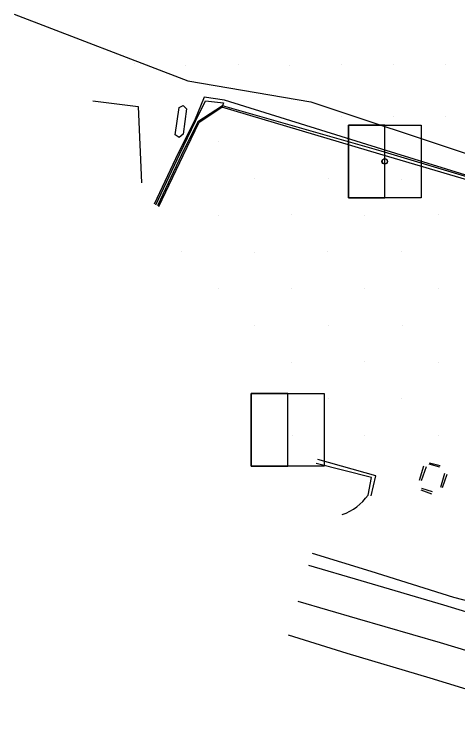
# Model space of a CAD drawing. Extents: x 1602514 to 1609837, y 863887 to 871157.
# Drawn here: x 1603881.3 to 1604009.5, y 867432.6 to 867636.3 of the extents above; entities that cross this region are included whole.
import ezdxf

# ---------------------------------------------------------------- set-up
doc = ezdxf.new("R2010")
doc.units = 0
for name, color, linetype in [('Survey-Buildings', 7, 'Continuous'), ('Survey-Centerline', 7, 'Continuous'), ('Survey-Curbs', 7, 'Continuous'), ('Survey-Edge of pavement', 7, 'Continuous'), ('Survey-Private survey', 7, 'Continuous'), ('Survey-Ridge Lines', 7, 'Continuous'), ('Survey-Shoulders', 7, 'Continuous'), ('Survey-Spot dirt', 7, 'Continuous'), ('Survey-Vegetation trees', 7, 'Continuous'), ('Survey-Walls', 7, 'Continuous'), ('Utility-Pole', 7, 'Continuous')]:
    doc.layers.add(name, color=color, linetype=linetype)

msp = doc.modelspace()

# ---------------------------------------------------------------- linework, layer by layer
at = {"layer": 'Survey-Buildings'}
msp.add_lwpolyline([(1603904.06, 867611.24), (1603917.17, 867609.62), (1603918.13, 867587.6)], dxfattribs=at)
msp.add_lwpolyline([(1603904.06, 867611.24), (1603917.17, 867609.62), (1603918.13, 867587.6)], dxfattribs=at)
at = {"layer": 'Survey-Centerline'}
msp.add_lwpolyline([(1604076.17, 867432.53), (1604052.33, 867440.07), (1604028.41, 867447.36), (1604004.49, 867454.66), (1603980.47, 867461.58), (1603963.41, 867466.58)], dxfattribs=at)
msp.add_lwpolyline([(1604076.17, 867432.53), (1604052.33, 867440.07), (1604028.41, 867447.36), (1604004.49, 867454.66), (1603980.47, 867461.58), (1603963.41, 867466.58)], dxfattribs=at)
at = {"layer": 'Survey-Curbs'}
for p, q in [((1604001.3, 867506.69), (1604004.43, 867505.89)), ((1604001.3, 867506.69), (1604004.43, 867505.89)), ((1603999.6, 867505.71), (1603998.33, 867501.59)), ((1603999.6, 867505.71), (1603998.33, 867501.59)), ((1604000.35, 867505.46), (1603998.9, 867501.41)), ((1604000.35, 867505.46), (1603998.9, 867501.41)), ((1604004.28, 867505.4), (1604001.18, 867506.3)), ((1604004.28, 867505.4), (1604001.18, 867506.3)), ((1604004.6, 867499.65), (1604005.78, 867503.64)), ((1604004.6, 867499.65), (1604005.78, 867503.64)), ((1604005.11, 867499.49), (1604006.44, 867503.41)), ((1604005.11, 867499.49), (1604006.44, 867503.41)), ((1603998.85, 867498.86), (1604001.87, 867497.71)), ((1603998.85, 867498.86), (1604001.87, 867497.71)), ((1603999, 867499.35), (1604002.06, 867498.32)), ((1603999, 867499.35), (1604002.06, 867498.32))]:
    msp.add_line(p, q, dxfattribs=at)
for points in [[(1604019.47, 867585.84), (1604019.12, 867587.16), (1603987.37, 867596.76), (1603941.48, 867609.84), (1603941.32, 867609.45)], [(1604019.47, 867585.84), (1604019.12, 867587.16), (1603987.37, 867596.76), (1603941.48, 867609.84), (1603941.32, 867609.45)], [(1604019.47, 867585.84), (1604018.9, 867586.37), (1603987.01, 867595.85), (1603941.32, 867609.45)], [(1604019.47, 867585.84), (1604018.9, 867586.37), (1603987.01, 867595.85), (1603941.32, 867609.45)], [(1603983.61, 867497.35), (1603984.59, 867502.45), (1603968.59, 867506.47)], [(1603983.61, 867497.35), (1603984.59, 867502.45), (1603968.59, 867506.47)], [(1603984.45, 867497.15), (1603985.85, 867502.94), (1603969.02, 867507.63)], [(1603984.45, 867497.15), (1603985.85, 867502.94), (1603969.02, 867507.63)]]:
    msp.add_lwpolyline(points, dxfattribs=at)
msp.add_arc((1603970.68, 867506.64), 15.92, 289.9585, 324.2972, dxfattribs=at)
msp.add_arc((1603970.68, 867506.64), 15.92, 289.9585, 324.2972, dxfattribs=at)
at = {"layer": 'Survey-Edge of pavement'}
for points in [[(1603923.09, 867580.77), (1603930.12, 867595.48), (1603934.77, 867605.06), (1603941.32, 867609.45)], [(1603923.09, 867580.77), (1603930.12, 867595.48), (1603934.77, 867605.06), (1603941.32, 867609.45)], [(1604454.52, 867197.98), (1604435.91, 867214.78), (1604417.34, 867231.59), (1604398.48, 867248.1), (1604379.57, 867264.6), (1604360.61, 867280.95), (1604341.21, 867296.99), (1604321.4, 867312.66), (1604301.44, 867328.14), (1604281.16, 867343.02), (1604260.09, 867357.37), (1604238.85, 867371.11), (1604216.9, 867383.96), (1604194.61, 867396.1), (1604171.8, 867407.21), (1604148.61, 867417.47), (1604124.95, 867426.91), (1604101.35, 867435.58), (1604077.46, 867443.59), (1604053.46, 867450.96), (1604029.53, 867458.2), (1604005.44, 867465.47), (1603981.53, 867472.59), (1603966.46, 867476.99)], [(1604454.52, 867197.98), (1604435.91, 867214.78), (1604417.34, 867231.59), (1604398.48, 867248.1), (1604379.57, 867264.6), (1604360.61, 867280.95), (1604341.21, 867296.99), (1604321.4, 867312.66), (1604301.44, 867328.14), (1604281.16, 867343.02), (1604260.09, 867357.37), (1604238.85, 867371.11), (1604216.9, 867383.96), (1604194.61, 867396.1), (1604171.8, 867407.21), (1604148.61, 867417.47), (1604124.95, 867426.91), (1604101.35, 867435.58), (1604077.46, 867443.59), (1604053.46, 867450.96), (1604029.53, 867458.2), (1604005.44, 867465.47), (1603981.53, 867472.59), (1603966.46, 867476.99)], [(1604049.05, 867429.92), (1604025.14, 867437.2), (1604001.49, 867444.42), (1603977.52, 867451.53), (1603960.55, 867456.8)], [(1604049.05, 867429.92), (1604025.14, 867437.2), (1604001.49, 867444.42), (1603977.52, 867451.53), (1603960.55, 867456.8)]]:
    msp.add_lwpolyline(points, dxfattribs=at)
msp.add_circle((1603988.39, 867593.77), 0.75, dxfattribs=at)
msp.add_circle((1603988.39, 867593.77), 0.75, dxfattribs=at)
at = {"layer": 'Survey-Private survey'}
msp.add_lwpolyline([(1603927.85, 867601.42), (1603928.96, 867609.38), (1603930.16, 867609.88), (1603931.09, 867608.94), (1603930.18, 867601.59), (1603928.98, 867600.67), (1603927.85, 867601.42)], dxfattribs=at)
msp.add_lwpolyline([(1603927.85, 867601.42), (1603928.96, 867609.38), (1603930.16, 867609.88), (1603931.09, 867608.94), (1603930.18, 867601.59), (1603928.98, 867600.67), (1603927.85, 867601.42)], dxfattribs=at)
at = {"layer": 'Survey-Ridge Lines'}
msp.add_lwpolyline([(1604039.07, 867588.82), (1604022.23, 867594.55), (1604019.64, 867587.34), (1603987.58, 867597.3), (1603942.14, 867611.46), (1603936.19, 867612.28), (1603933.42, 867605.46), (1603928.72, 867596.17), (1603921.81, 867581.4)], dxfattribs=at)
msp.add_lwpolyline([(1604039.07, 867588.82), (1604022.23, 867594.55), (1604019.64, 867587.34), (1603987.58, 867597.3), (1603942.14, 867611.46), (1603936.19, 867612.28), (1603933.42, 867605.46), (1603928.72, 867596.17), (1603921.81, 867581.4)], dxfattribs=at)
msp.add_circle((1603988.39, 867593.77), 0.8, dxfattribs=at)
msp.add_circle((1603988.39, 867593.77), 0.8, dxfattribs=at)
at = {"layer": 'Survey-Shoulders'}
msp.add_lwpolyline([(1604456.99, 867200.47), (1604440.38, 867216.47), (1604422.65, 867234.22), (1604402.57, 867249.19), (1604383.67, 867265.56), (1604364.87, 867282.04), (1604345.76, 867298.16), (1604326.38, 867313.96), (1604304.93, 867330.43), (1604284.68, 867345.21), (1604264.09, 867359.43), (1604242.86, 867372.64), (1604221.34, 867385.37), (1604199.63, 867397.79), (1604175.44, 867409.46), (1604152.57, 867419.57), (1604127.79, 867429.71), (1604104.27, 867438.22), (1604080.68, 867446.53), (1604056.85, 867454.07), (1604032.93, 867461.35), (1604008.33, 867467.76), (1603984.48, 867475.29), (1603967.49, 867480.49)], dxfattribs=at)
msp.add_lwpolyline([(1604456.99, 867200.47), (1604440.38, 867216.47), (1604422.65, 867234.22), (1604402.57, 867249.19), (1604383.67, 867265.56), (1604364.87, 867282.04), (1604345.76, 867298.16), (1604326.38, 867313.96), (1604304.93, 867330.43), (1604284.68, 867345.21), (1604264.09, 867359.43), (1604242.86, 867372.64), (1604221.34, 867385.37), (1604199.63, 867397.79), (1604175.44, 867409.46), (1604152.57, 867419.57), (1604127.79, 867429.71), (1604104.27, 867438.22), (1604080.68, 867446.53), (1604056.85, 867454.07), (1604032.93, 867461.35), (1604008.33, 867467.76), (1603984.48, 867475.29), (1603967.49, 867480.49)], dxfattribs=at)
at = {"layer": 'Survey-Spot dirt'}
for p, q in [((1603916.13, 867622.16), (1603916.13, 867622.16)), ((1603916.13, 867622.16), (1603916.13, 867622.16)), ((1603930.85, 867621.55), (1603930.85, 867621.55)), ((1603930.85, 867621.55), (1603930.85, 867621.55)), ((1603946.01, 867621.63), (1603946.01, 867621.63)), ((1603946.01, 867621.63), (1603946.01, 867621.63)), ((1603960.88, 867621.6), (1603960.88, 867621.6)), ((1603960.88, 867621.6), (1603960.88, 867621.6)), ((1603975.82, 867621.72), (1603975.82, 867621.72)), ((1603975.82, 867621.72), (1603975.82, 867621.72)), ((1603990.9, 867621.7), (1603990.9, 867621.7)), ((1603990.9, 867621.7), (1603990.9, 867621.7)), ((1604005.93, 867621.64), (1604005.93, 867621.64)), ((1604005.93, 867621.64), (1604005.93, 867621.64)), ((1603975.98, 867606.77), (1603975.98, 867606.77)), ((1603975.98, 867606.77), (1603975.98, 867606.77)), ((1603990.9, 867606.61), (1603990.9, 867606.61)), ((1603990.9, 867606.61), (1603990.9, 867606.61)), ((1604006.05, 867606.81), (1604006.05, 867606.81)), ((1604006.05, 867606.81), (1604006.05, 867606.81)), ((1603940.27, 867599.48), (1603940.27, 867599.48)), ((1603940.27, 867599.48), (1603940.27, 867599.48)), ((1603950.79, 867588.91), (1603950.79, 867588.91)), ((1603950.79, 867588.91), (1603950.79, 867588.91)), ((1603972.11, 867588.85), (1603972.11, 867588.85)), ((1603972.11, 867588.85), (1603972.11, 867588.85)), ((1603993.22, 867588.55), (1603993.22, 867588.55)), ((1603993.22, 867588.55), (1603993.22, 867588.55)), ((1603940.25, 867578.23), (1603940.25, 867578.23)), ((1603940.25, 867578.23), (1603940.25, 867578.23)), ((1603961.45, 867578.29), (1603961.45, 867578.29)), ((1603961.45, 867578.29), (1603961.45, 867578.29)), ((1603982.6, 867578.25), (1603982.6, 867578.25)), ((1603982.6, 867578.25), (1603982.6, 867578.25)), ((1604003.81, 867578.28), (1604003.81, 867578.28)), ((1604003.81, 867578.28), (1604003.81, 867578.28)), ((1603929.68, 867567.62), (1603929.68, 867567.62)), ((1603929.68, 867567.62), (1603929.68, 867567.62)), ((1603950.89, 867567.52), (1603950.89, 867567.52)), ((1603950.89, 867567.52), (1603950.89, 867567.52)), ((1603971.98, 867567.64), (1603971.98, 867567.64)), ((1603971.98, 867567.64), (1603971.98, 867567.64)), ((1603993.2, 867567.68), (1603993.2, 867567.68)), ((1603993.2, 867567.68), (1603993.2, 867567.68)), ((1603940.25, 867557.01), (1603940.25, 867557.01)), ((1603940.25, 867557.01), (1603940.25, 867557.01)), ((1603961.42, 867556.98), (1603961.42, 867556.98)), ((1603961.42, 867556.98), (1603961.42, 867556.98)), ((1603982.5, 867557), (1603982.5, 867557)), ((1603982.5, 867557), (1603982.5, 867557)), ((1604003.85, 867557.06), (1604003.85, 867557.06)), ((1604003.85, 867557.06), (1604003.85, 867557.06)), ((1603950.76, 867546.41), (1603950.76, 867546.41)), ((1603950.76, 867546.41), (1603950.76, 867546.41)), ((1603972.12, 867546.39), (1603972.12, 867546.39)), ((1603972.12, 867546.39), (1603972.12, 867546.39)), ((1603993.4, 867546.27), (1603993.4, 867546.27)), ((1603993.4, 867546.27), (1603993.4, 867546.27)), ((1603961.44, 867535.7), (1603961.44, 867535.7)), ((1603961.44, 867535.7), (1603961.44, 867535.7)), ((1603982.66, 867535.8), (1603982.66, 867535.8)), ((1603982.66, 867535.8), (1603982.66, 867535.8)), ((1604003.82, 867535.79), (1604003.82, 867535.79)), ((1604003.82, 867535.79), (1604003.82, 867535.79)), ((1603972.15, 867525.14), (1603972.15, 867525.14)), ((1603972.15, 867525.14), (1603972.15, 867525.14)), ((1603993.28, 867525.19), (1603993.28, 867525.19)), ((1603993.28, 867525.19), (1603993.28, 867525.19)), ((1603961.69, 867514.64), (1603961.69, 867514.64)), ((1603961.69, 867514.64), (1603961.69, 867514.64)), ((1603982.62, 867514.59), (1603982.62, 867514.59)), ((1603982.62, 867514.59), (1603982.62, 867514.59)), ((1604003.81, 867514.51), (1604003.81, 867514.51)), ((1604003.81, 867514.51), (1604003.81, 867514.51))]:
    msp.add_line(p, q, dxfattribs=at)
at = {"layer": 'Survey-Vegetation trees'}
msp.add_lwpolyline([(1603881.33, 867636.34), (1603931.46, 867617.09), (1603967.01, 867610.96), (1604013.65, 867595.51), (1604028.22, 867601.05), (1604052.12, 867587.34), (1604112.74, 867596.09), (1604163.16, 867568.39), (1604220.58, 867545.93), (1604254.38, 867535.73), (1604293.73, 867511.81), (1604322, 867501.61), (1604349.69, 867492.86), (1604392.82, 867459.91), (1604397.49, 867424.62)], dxfattribs=at)
msp.add_lwpolyline([(1603881.33, 867636.34), (1603931.46, 867617.09), (1603967.01, 867610.96), (1604013.65, 867595.51), (1604028.22, 867601.05), (1604052.12, 867587.34), (1604112.74, 867596.09), (1604163.16, 867568.39), (1604220.58, 867545.93), (1604254.38, 867535.73), (1604293.73, 867511.81), (1604322, 867501.61), (1604349.69, 867492.86), (1604392.82, 867459.91), (1604397.49, 867424.62)], dxfattribs=at)
at = {"layer": 'Survey-Walls'}
msp.add_lwpolyline([(1603922.28, 867581.17), (1603929.24, 867595.91), (1603933.77, 867605.36), (1603936.59, 867611.23), (1603941.82, 867610.68), (1603941.48, 867609.84), (1603934.36, 867605.18), (1603929.69, 867595.7), (1603922.73, 867580.95)], dxfattribs=at)
msp.add_lwpolyline([(1603922.28, 867581.17), (1603929.24, 867595.91), (1603933.77, 867605.36), (1603936.59, 867611.23), (1603941.82, 867610.68), (1603941.48, 867609.84), (1603934.36, 867605.18), (1603929.69, 867595.7), (1603922.73, 867580.95)], dxfattribs=at)
at = {"layer": 'Utility-Pole'}
for points in [[(1603977.89, 867583.27), (1603988.39, 867583.27), (1603988.39, 867604.28), (1603977.89, 867604.28)], [(1603977.89, 867604.28), (1603998.89, 867604.28), (1603998.89, 867583.27), (1603977.89, 867583.27)], [(1603977.89, 867583.27), (1603988.39, 867583.27), (1603988.39, 867604.28), (1603977.89, 867604.28)], [(1603977.89, 867604.28), (1603998.89, 867604.28), (1603998.89, 867583.27), (1603977.89, 867583.27)], [(1603949.84, 867505.72), (1603960.35, 867505.72), (1603960.35, 867526.73), (1603949.84, 867526.73)], [(1603949.84, 867526.73), (1603970.85, 867526.73), (1603970.85, 867505.72), (1603949.84, 867505.72)], [(1603949.84, 867505.72), (1603960.35, 867505.72), (1603960.35, 867526.73), (1603949.84, 867526.73)], [(1603949.84, 867526.73), (1603970.85, 867526.73), (1603970.85, 867505.72), (1603949.84, 867505.72)]]:
    msp.add_lwpolyline(points, close=True, dxfattribs=at)

doc.saveas('drawing.dxf')
